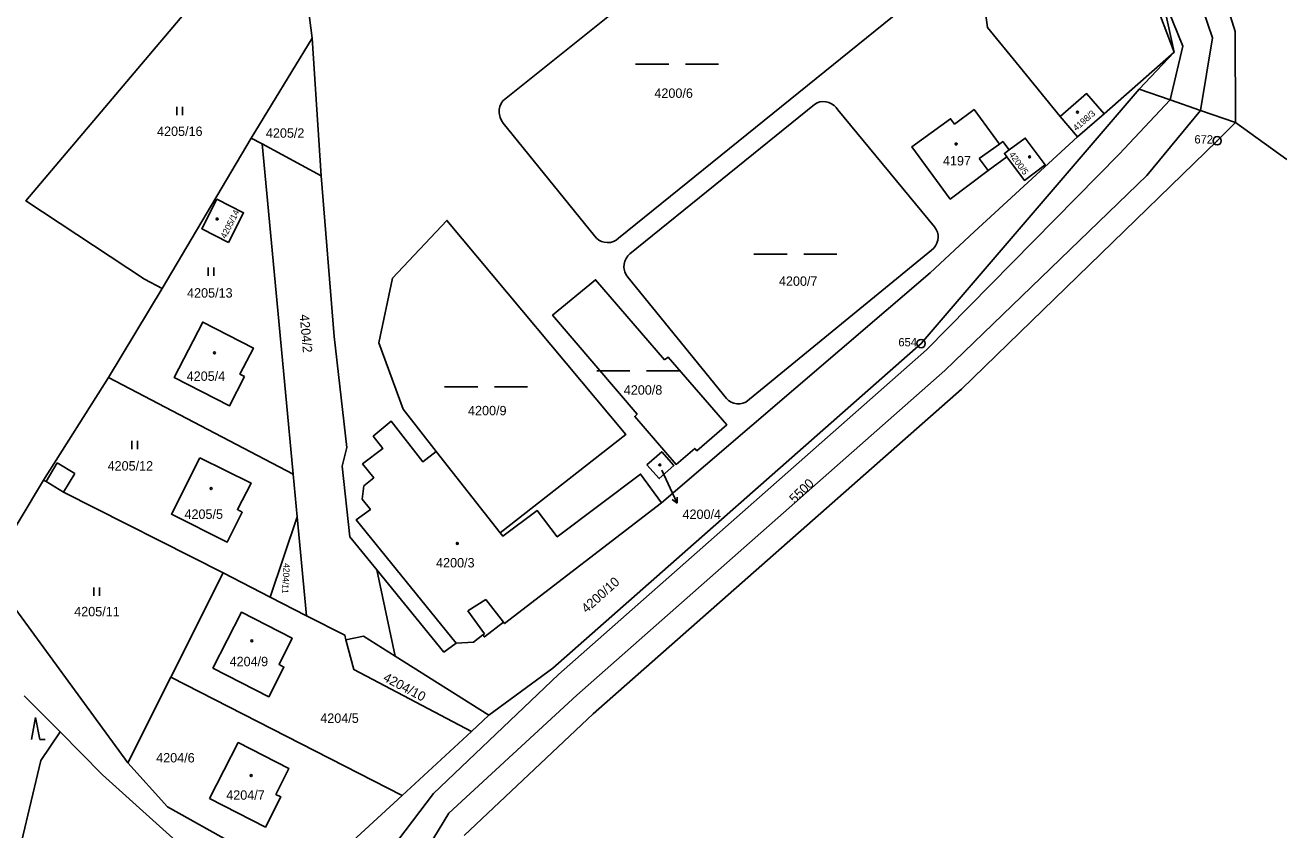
# Model space of a CAD drawing. Extents: x -733394 to -722299, y -1082822 to -1075049.
# Drawn here: x -731376.9 to -731150.5, y -1080240.2 to -1080094.8 of the extents above; entities that cross this region are included whole.
import ezdxf

# ---------------------------------------------------------------- set-up
doc = ezdxf.new("R2010")
doc.units = 0
for name, color, linetype in [('Hranice parcel', 7, 'Continuous'), ('Parcelní čísla', 7, 'Continuous'), ('Pop  PČ popisy', 7, 'Continuous'), ('Vnitřní kresba', 7, 'Continuous'), ('Značky bodu BP', 7, 'Continuous'), ('Značky budov', 7, 'Continuous'), ('Značky kultur', 7, 'Continuous')]:
    doc.layers.add(name, color=color, linetype=linetype)

msp = doc.modelspace()

# ---------------------------------------------------------------- linework, layer by layer
at = {"layer": 'Hranice parcel'}
for p, q in [((-731169.36, -1080099.71), (-731184.58, -1080059.73)), ((-731290.62, -1080108.5), (-731237.01, -1080065.6)), ((-731327.24, -1080079.66), (-731325.02, -1080097.18)), ((-731217.14, -1080090.81), (-731269.74, -1080133.34)), ((-731325.02, -1080097.18), (-731336.02, -1080115.24)), ((-731325.02, -1080097.18), (-731323.41, -1080122.03)), ((-731182.04, -1080110.85), (-731169.36, -1080099.71)), ((-731175.71, -1080106.4), (-731169.36, -1080099.71)), ((-731267.65, -1080136.16), (-731234.31, -1080109.16)), ((-731230.14, -1080110.17), (-731212.64, -1080131.29)), ((-731189.99, -1080111.35), (-731186.83, -1080115)), ((-731186.83, -1080115), (-731182.04, -1080110.85)), ((-731274.04, -1080132.91), (-731290.55, -1080112.54)), ((-731158.34, -1080112.43), (-731149.06, -1080119.08)), ((-731336.02, -1080115.24), (-731352.14, -1080142.38)), ((-731336.02, -1080115.24), (-731334.07, -1080116.29)), ((-731323.41, -1080122.03), (-731334.07, -1080116.29)), ((-731213.2, -1080135.49), (-731246.73, -1080162.92)), ((-731250.24, -1080162.25), (-731268.03, -1080140.35)), ((-731361.81, -1080158.5), (-731352.14, -1080142.38)), ((-731373.54, -1080177.04), (-731361.81, -1080158.5)), ((-731328.48, -1080175.9), (-731361.81, -1080158.5)), ((-731291.08, -1080186.53), (-731302.66, -1080171.86)), ((-731383.52, -1080193.59), (-731373.54, -1080177.04)), ((-731328.48, -1080175.9), (-731327.75, -1080183.65)), ((-731327.75, -1080183.65), (-731332.6, -1080198.16)), ((-731327.75, -1080183.65), (-731326.07, -1080201.54)), ((-731383.52, -1080193.59), (-731358.34, -1080228.05)), ((-731341.09, -1080193.76), (-731350.56, -1080212.59)), ((-731332.6, -1080198.16), (-731341.09, -1080193.76)), ((-731310.03, -1080208.8), (-731313.36, -1080193.22)), ((-731326.07, -1080201.54), (-731332.6, -1080198.16)), ((-731293.11, -1080219.42), (-731310.03, -1080208.8)), ((-731350.56, -1080212.59), (-731358.34, -1080228.05)), ((-731350.56, -1080212.59), (-731308.77, -1080233.93)), ((-731377.01, -1080215.97), (-731370.56, -1080222.47)), ((-731293.11, -1080219.42), (-731296.24, -1080222.41)), ((-731308.77, -1080233.93), (-731296.24, -1080222.41))]:
    msp.add_line(p, q, dxfattribs=at)
for points in [[(-731158.34, -1080112.43), (-731158.37, -1080095.97), (-731172.04, -1080052.05), (-731180.22, -1080026.29)], [(-731184.58, -1080059.73), (-731187.97, -1080061.51), (-731192.28, -1080059.73), (-731203.82, -1080084.19), (-731204.24, -1080086.7), (-731203.07, -1080095.28), (-731197.38, -1080102.27), (-731189.99, -1080111.35)], [(-731169.36, -1080099.71), (-731170.98, -1080092.3), (-731171.54, -1080089.83), (-731184.58, -1080059.73)], [(-731352.14, -1080142.38), (-731355.32, -1080140.73), (-731376.73, -1080126.59), (-731344.26, -1080088.08), (-731327.24, -1080079.66)], [(-731175.71, -1080106.4), (-731215.08, -1080152.35), (-731281.56, -1080210.96), (-731293.11, -1080219.42)], [(-731158.34, -1080112.43), (-731164.66, -1080110.24), (-731170.13, -1080108.34), (-731175.71, -1080106.4)], [(-731290.55, -1080112.54), (-731290.87, -1080112.06), (-731291.1, -1080111.53), (-731291.23, -1080110.97), (-731291.27, -1080110.67), (-731291.25, -1080110.09), (-731291.13, -1080109.53), (-731290.92, -1080108.99), (-731290.62, -1080108.5)], [(-731234.31, -1080109.16), (-731233.85, -1080108.9), (-731233.34, -1080108.72), (-731232.81, -1080108.64), (-731232.28, -1080108.67), (-731232.24, -1080108.67), (-731231.72, -1080108.8), (-731231.23, -1080109.03), (-731230.8, -1080109.34), (-731230.43, -1080109.72), (-731230.14, -1080110.17)], [(-731189.99, -1080111.35), (-731185.21, -1080107.2), (-731182.04, -1080110.85)], [(-731199.18, -1080117.39), (-731200.34, -1080115.87), (-731200.94, -1080116.31), (-731205.51, -1080110.08), (-731209.04, -1080112.72), (-731209.76, -1080111.75), (-731216.77, -1080116.85), (-731209.83, -1080126.25), (-731202.99, -1080121.12), (-731199.58, -1080118.62)], [(-731297.57, -1080241.18), (-731274.29, -1080219.21), (-731207.81, -1080160.6), (-731161.62, -1080115.72), (-731158.34, -1080112.43)], [(-731261.95, -1080181.08), (-731213.47, -1080139.57), (-731205.51, -1080132.17), (-731186.83, -1080115)], [(-731199.58, -1080118.62), (-731196.43, -1080122.89), (-731192.67, -1080120.08), (-731196.27, -1080115.25), (-731199.18, -1080117.39)], [(-731334.07, -1080116.29), (-731329.87, -1080161.14), (-731328.48, -1080175.9)], [(-731199.58, -1080118.62), (-731200.03, -1080118.02), (-731199.18, -1080117.39)], [(-731323.41, -1080122.03), (-731321.06, -1080151.05), (-731318.78, -1080171.11), (-731319.61, -1080174.49), (-731318.23, -1080187.25), (-731313.36, -1080193.22)], [(-731340.15, -1080134.07), (-731344.96, -1080131.62), (-731342.24, -1080126.29), (-731337.43, -1080128.73), (-731340.15, -1080134.07)], [(-731302.66, -1080171.86), (-731308.63, -1080164.18), (-731313.02, -1080152.19), (-731310.52, -1080140.56), (-731300.7, -1080130.12), (-731268.37, -1080168.74), (-731291.08, -1080186.53)], [(-731212.64, -1080131.29), (-731212.34, -1080131.74), (-731212.13, -1080132.24), (-731212.02, -1080132.77), (-731212, -1080133.16), (-731212.06, -1080133.7), (-731212.21, -1080134.22), (-731212.46, -1080134.7), (-731212.79, -1080135.13), (-731213.2, -1080135.49)], [(-731269.74, -1080133.34), (-731270.16, -1080133.67), (-731270.64, -1080133.91), (-731271.15, -1080134.07), (-731271.68, -1080134.12), (-731271.76, -1080134.12), (-731272.29, -1080134.06), (-731272.8, -1080133.9), (-731273.27, -1080133.65), (-731273.69, -1080133.32), (-731274.04, -1080132.91)], [(-731268.03, -1080140.35), (-731268.35, -1080139.91), (-731268.57, -1080139.42), (-731268.71, -1080138.9), (-731268.74, -1080138.53), (-731268.71, -1080137.99), (-731268.58, -1080137.47), (-731268.35, -1080136.97), (-731268.04, -1080136.53), (-731267.65, -1080136.16)], [(-731261.44, -1080155.27), (-731260.74, -1080154.83), (-731250.18, -1080167), (-731255.57, -1080171.7), (-731255.95, -1080171.28), (-731259.33, -1080174.18), (-731266.77, -1080165.5), (-731266.37, -1080165.12), (-731281.62, -1080147.23), (-731273.85, -1080140.83), (-731261.44, -1080155.27)], [(-731337.23, -1080158.3), (-731338.07, -1080157.86), (-731335.65, -1080153.17), (-731344.8, -1080148.48), (-731349.94, -1080158.5), (-731339.96, -1080163.62), (-731337.23, -1080158.3)], [(-731246.73, -1080162.92), (-731247.24, -1080163.12), (-731247.77, -1080163.22), (-731248.32, -1080163.22), (-731248.34, -1080163.21), (-731248.87, -1080163.11), (-731249.38, -1080162.91), (-731249.84, -1080162.62), (-731250.24, -1080162.25)], [(-731302.66, -1080171.86), (-731305.03, -1080173.71), (-731310.74, -1080166.36), (-731313.99, -1080169.08), (-731312.29, -1080171.3), (-731315.94, -1080174.09), (-731313.91, -1080176.58), (-731315.71, -1080178.05), (-731316, -1080180.46), (-731314.51, -1080182.28), (-731317.1, -1080184.19), (-731299.04, -1080206.42)], [(-731264.58, -1080174.26), (-731262.36, -1080176.73), (-731259.7, -1080174.34), (-731261.92, -1080171.87), (-731264.58, -1080174.26)], [(-731345.33, -1080172.99), (-731350.46, -1080183.14), (-731340.4, -1080188.22), (-731337.67, -1080182.81), (-731338.54, -1080182.31), (-731336.03, -1080177.57), (-731345.33, -1080172.99)], [(-731341.09, -1080193.76), (-731369.92, -1080179.15), (-731373.07, -1080177.24), (-731373.54, -1080177.04)], [(-731261.95, -1080181.08), (-731265.73, -1080175.9), (-731280.78, -1080187.25), (-731284.42, -1080182.51), (-731290.6, -1080187.14), (-731291.08, -1080186.53)], [(-731299.04, -1080206.42), (-731295.88, -1080206.27), (-731294.19, -1080204.97), (-731293.93, -1080205.31), (-731290.48, -1080202.67), (-731290.29, -1080202.9), (-731261.95, -1080181.08)], [(-731313.36, -1080193.22), (-731301.24, -1080208.05), (-731299.04, -1080206.42)], [(-731342.95, -1080210.98), (-731337.82, -1080200.86), (-731328.66, -1080205.56), (-731331.02, -1080210.3), (-731330.12, -1080210.76), (-731332.83, -1080216.11), (-731342.95, -1080210.98)], [(-731326.07, -1080201.54), (-731319.16, -1080205), (-731318.93, -1080205.86)], [(-731318.93, -1080205.86), (-731315.76, -1080205.21), (-731310.03, -1080208.8)], [(-731296.24, -1080222.41), (-731317.51, -1080211.22), (-731318.93, -1080205.86)], [(-731354.4, -1080278.9), (-731379.27, -1080249.69), (-731374.02, -1080227.65), (-731370.56, -1080222.47)], [(-731370.56, -1080222.47), (-731362.89, -1080230.2), (-731333.21, -1080256.95)], [(-731343.55, -1080234.48), (-731338.37, -1080224.41), (-731329.23, -1080229.09), (-731331.57, -1080233.77), (-731330.68, -1080234.22), (-731333.48, -1080239.66), (-731343.55, -1080234.48)], [(-731358.34, -1080228.05), (-731351.16, -1080236.03), (-731326.71, -1080249.64), (-731324.42, -1080248.31)], [(-731324.42, -1080248.31), (-731317.77, -1080242.2), (-731308.77, -1080233.93)]]:
    msp.add_lwpolyline(points, dxfattribs=at)
at = {"layer": 'Pop  PČ popisy'}
for p, q in [((-731261.91, -1080175.18), (-731260.41, -1080178.46)), ((-731260.41, -1080178.46), (-731259.14, -1080181.18)), ((-731259.14, -1080181.18), (-731260.02, -1080180.48)), ((-731259.14, -1080181.18), (-731259.11, -1080180.06))]:
    msp.add_line(p, q, dxfattribs=at)
at = {"layer": 'Vnitřní kresba'}
for p, q in [((-731162.48, -1080097.14), (-731177.1, -1080053.68)), ((-731184.92, -1080056.21), (-731167.84, -1080098.67)), ((-731164.66, -1080110.24), (-731162.48, -1080097.14)), ((-731170.13, -1080108.34), (-731167.84, -1080098.67)), ((-731179.34, -1080118.16), (-731170.13, -1080108.34)), ((-731174.3, -1080121.98), (-731164.66, -1080110.24)), ((-731214.09, -1080153.48), (-731179.34, -1080118.16)), ((-731200.94, -1080116.31), (-731204.57, -1080118.94)), ((-731204.57, -1080118.94), (-731202.99, -1080121.12)), ((-731210.78, -1080157.23), (-731174.3, -1080121.98)), ((-731280.57, -1080212.09), (-731214.09, -1080153.48)), ((-731277.26, -1080215.84), (-731210.78, -1080157.23)), ((-731371.05, -1080173.91), (-731373.07, -1080177.24)), ((-731367.9, -1080175.82), (-731371.05, -1080173.91)), ((-731369.92, -1080179.15), (-731367.9, -1080175.82)), ((-731293.65, -1080198.54), (-731296.93, -1080200.6)), ((-731290.48, -1080202.67), (-731293.65, -1080198.54)), ((-731296.93, -1080200.6), (-731293.94, -1080204.78)), ((-731293.94, -1080204.78), (-731294.19, -1080204.97)), ((-731303.15, -1080233.61), (-731280.57, -1080212.09)), ((-731300.37, -1080237.14), (-731277.26, -1080215.84)), ((-731312.65, -1080246.1), (-731303.15, -1080233.61)), ((-731304.11, -1080243.3), (-731300.37, -1080237.14))]:
    msp.add_line(p, q, dxfattribs=at)
at = {"layer": 'Značky bodu BP'}
for centre, radius in [((-731161.62, -1080115.72), 0.75), ((-731161.62, -1080115.72), 0.03), ((-731215.08, -1080152.35), 0.75), ((-731215.08, -1080152.35), 0.03)]:
    msp.add_circle(centre, radius, dxfattribs=at)
at = {"layer": 'Značky budov'}
for centre in [(-731186.85, -1080110.55), (-731208.76, -1080116.31), (-731195.48, -1080118.65), (-731342.2, -1080129.85), (-731342.68, -1080154.01), (-731262.25, -1080174.27), (-731343.28, -1080178.53), (-731298.82, -1080188.43), (-731335.94, -1080206.04), (-731336.04, -1080230.35)]:
    msp.add_circle(centre, 0.175, dxfattribs=at)
at = {"layer": 'Značky kultur'}
for p, q in [((-731266.65, -1080101.88), (-731260.65, -1080101.88)), ((-731257.65, -1080101.88), (-731251.65, -1080101.88)), ((-731349.45, -1080111.08), (-731349.45, -1080109.58)), ((-731348.45, -1080111.08), (-731348.45, -1080109.58)), ((-731245.28, -1080136.22), (-731239.28, -1080136.22)), ((-731236.28, -1080136.22), (-731230.28, -1080136.22)), ((-731343.8, -1080140.12), (-731343.8, -1080138.62)), ((-731342.8, -1080140.12), (-731342.8, -1080138.62)), ((-731273.66, -1080157.24), (-731267.66, -1080157.24)), ((-731264.66, -1080157.24), (-731258.66, -1080157.24)), ((-731301.13, -1080160.16), (-731295.13, -1080160.16)), ((-731292.13, -1080160.16), (-731286.13, -1080160.16)), ((-731357.57, -1080171.39), (-731357.57, -1080169.89)), ((-731356.57, -1080171.39), (-731356.57, -1080169.89)), ((-731364.46, -1080197.88), (-731364.46, -1080196.38)), ((-731363.46, -1080197.88), (-731363.46, -1080196.38)), ((-731374.97, -1080219.87), (-731375.72, -1080223.87)), ((-731374.22, -1080223.87), (-731374.97, -1080219.87)), ((-731374.22, -1080223.87), (-731373.22, -1080223.87))]:
    msp.add_line(p, q, dxfattribs=at)

# ---------------------------------------------------------------- texts
at = {"layer": 'Parcelní čísla'}
for s, p in [('4200/6', (-731263.24, -1080107.98)), ('4205/16', (-731353.04, -1080114.86)), ('4205/2', (-731333.39, -1080115.18)), ('4197', (-731211.14, -1080120.19)), ('4200/7', (-731240.75, -1080141.92)), ('4205/13', (-731347.62, -1080144.05)), ('4205/4', (-731347.69, -1080159.08)), ('4200/8', (-731268.76, -1080161.57)), ('4200/9', (-731296.89, -1080165.3)), ('4205/12', (-731361.97, -1080175.28)), ('4205/5', (-731348.09, -1080184)), ('4200/4', (-731258.16, -1080184.02)), ('4200/3', (-731302.66, -1080192.77)), ('4205/11', (-731368, -1080201.59)), ('4204/9', (-731339.94, -1080210.61)), ('4204/5', (-731323.57, -1080220.84)), ('4204/6', (-731353.2, -1080227.99)), ('4204/7', (-731340.55, -1080234.72))]:
    msp.add_text(s, height=1.7, dxfattribs=at).set_placement(p)
for s, height, rotation, p in [('4198/3', 1.14, 41, (-731187.05, -1080114.02)), ('4200/5', 1.14, 306, (-731199.27, -1080118.24)), ('4205/14', 1.14, 63, (-731340.64, -1080133.48)), ('4204/2', 1.7, 275, (-731327.29, -1080147.14)), ('5500', 1.7, 44, (-731237.91, -1080181.31)), ('4204/11', 1.14, 267, (-731330.18, -1080191.97)), ('4200/10', 1.7, 42, (-731275.48, -1080201.11)), ('4204/10', 1.7, 332, (-731312.37, -1080213.17))]:
    msp.add_text(s, height=height, rotation=rotation, dxfattribs=at).set_placement(p)
at = {"layer": 'Značky bodu BP'}
for s, p in [('672', (-731165.72, -1080116.22)), ('654', (-731219.18, -1080152.85))]:
    msp.add_text(s, height=1.5, dxfattribs=at).set_placement(p)

doc.saveas('drawing.dxf')
